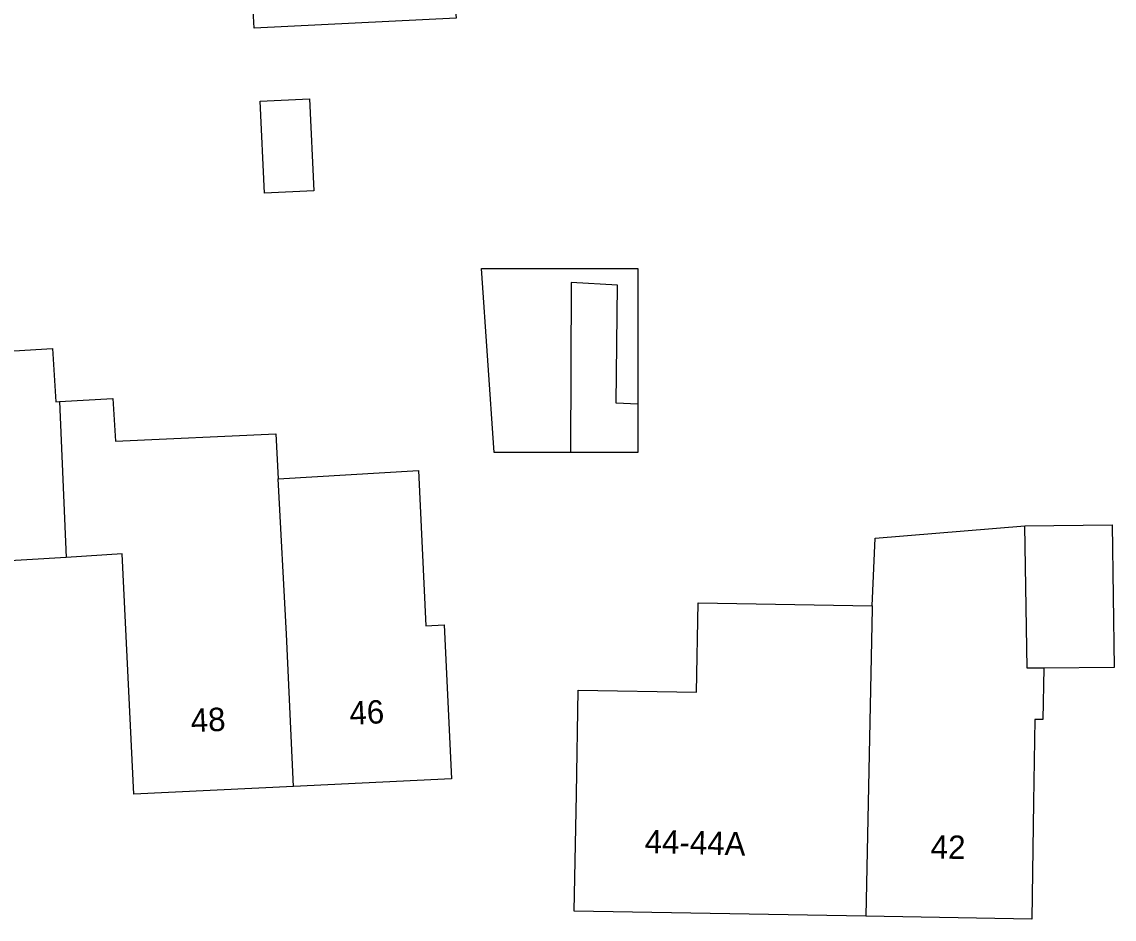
# Model space of a CAD drawing. Extents: x 157321 to 158827, y 386650 to 388532.
# Drawn here: x 158058.37 to 158105.08, y 387832.22 to 387870.59 of the extents above; entities that cross this region are included whole.
import ezdxf

# ---------------------------------------------------------------- set-up
doc = ezdxf.new("R2010")
doc.units = 0
doc.layers.add('IMGEO_Pand', color=7, linetype='Continuous')
doc.layers.add('IMGEO_Pand_nummerreeks', color=7, linetype='Continuous')

msp = doc.modelspace()

# ---------------------------------------------------------------- linework, layer by layer
at = {"layer": 'IMGEO_Pand'}
for points in [[(158076.179, 387879.03), (158076.751, 387872.795), (158076.94, 387870.739), (158068.303, 387870.323), (158068.19, 387872.383)], [(158070.86, 387863.361), (158068.752, 387863.259), (158068.563, 387867.196), (158070.67, 387867.298), (158070.86, 387863.361)], [(158081.829, 387852.168), (158078.574, 387852.168), (158078.021, 387860.037), (158084.712, 387860.037), (158084.712, 387854.243)], [(158084.712, 387854.243), (158083.783, 387854.284), (158083.843, 387859.327), (158081.863, 387859.447), (158081.829, 387852.168)], [(158060.267, 387847.688), (158057.132, 387847.5), (158056.833, 387852.492), (158056.596, 387856.436), (158059.688, 387856.622), (158059.825, 387854.339), (158059.983, 387854.348)], [(158059.983, 387854.348), (158062.267, 387854.485), (158062.377, 387852.65), (158069.229, 387852.966), (158069.332, 387851.039)], [(158059.983, 387854.348), (158060.267, 387847.688)], [(158084.712, 387854.243), (158084.712, 387852.168), (158081.829, 387852.168)], [(158069.332, 387851.039), (158075.326, 387851.405), (158075.651, 387844.763), (158076.427, 387844.799), (158076.739, 387838.209), (158069.987, 387837.889)], [(158069.987, 387837.889), (158069.685, 387844.401), (158069.332, 387851.039)], [(158094.734, 387845.611), (158094.868, 387848.509), (158101.266, 387849.039)], [(158101.266, 387849.039), (158104.995, 387849.085), (158105.081, 387842.981), (158102.069, 387842.955)], [(158102.069, 387842.955), (158101.366, 387842.949), (158101.266, 387849.039)], [(158069.987, 387837.889), (158063.162, 387837.566), (158062.666, 387847.831), (158060.267, 387847.688)], [(158094.467, 387832.339), (158081.992, 387832.557), (158082.083, 387837.557), (158082.164, 387842.01), (158087.219, 387841.917), (158087.289, 387845.748), (158094.734, 387845.611)], [(158094.734, 387845.611), (158094.732, 387845.501), (158094.467, 387832.339)], [(158102.069, 387842.955), (158102.037, 387840.75), (158101.685, 387840.755), (158101.633, 387837.215), (158101.56, 387832.215), (158094.467, 387832.339)]]:
    msp.add_lwpolyline(points, dxfattribs=at)

# ---------------------------------------------------------------- texts
at = {"layer": 'IMGEO_Pand_nummerreeks'}
for s, rotation, p in [('46', 2.7115, (158072.4, 387840.526)), ('48', 2.7115, (158065.614, 387840.205)), ('44-44A', 358.5534, (158084.995, 387835.042)), ('42', 358.9985, (158097.228, 387834.811))]:
    msp.add_text(s, height=1, rotation=rotation, dxfattribs=at).set_placement(p)

doc.saveas('drawing.dxf')
